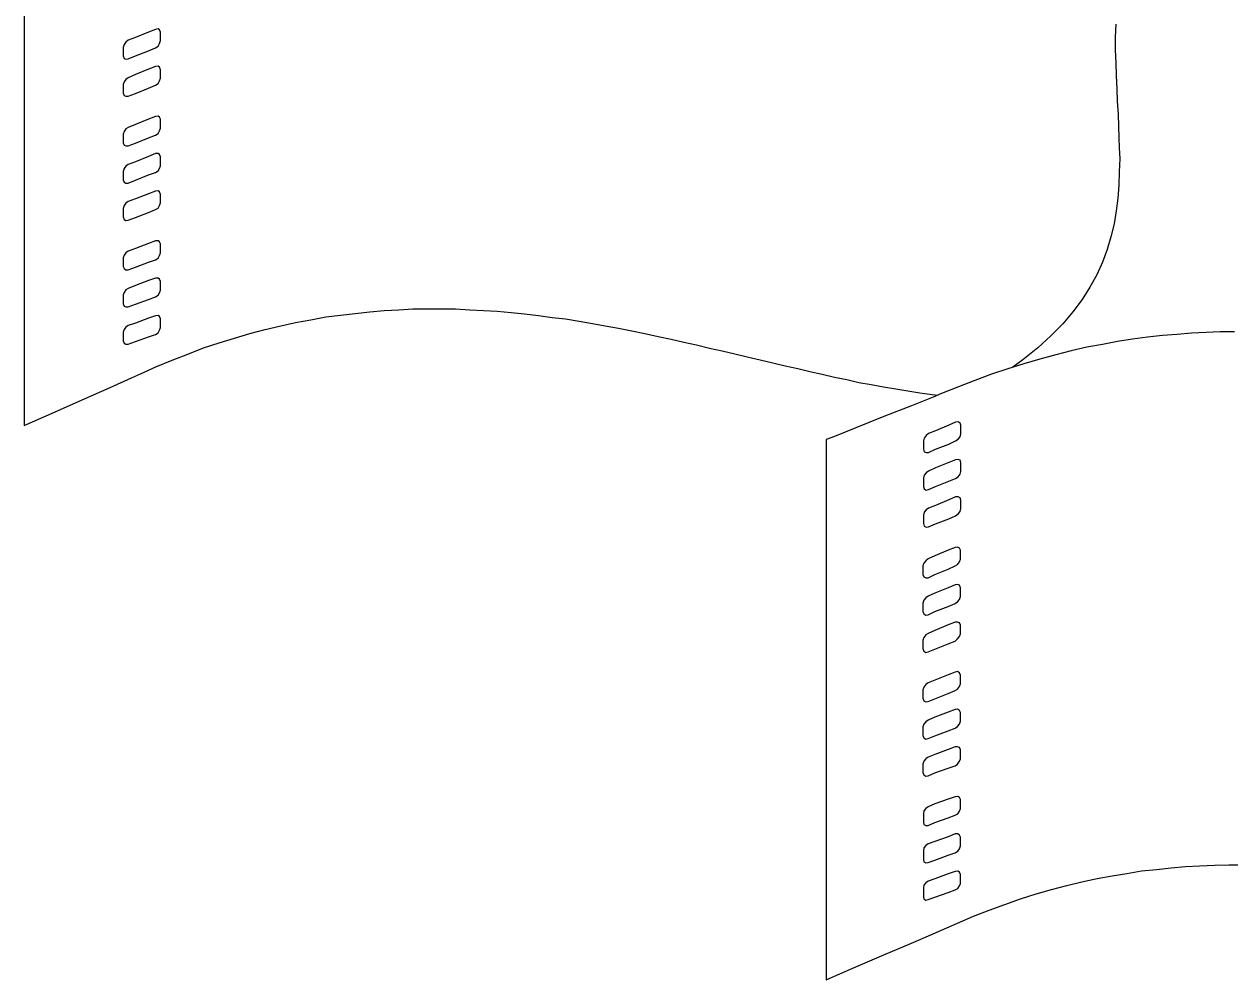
# Model space of a CAD drawing. Extents: x 638850 to 644908, y 297188 to 298900.
# Drawn here: x 638914.26 to 638960.43, y 297712.1 to 297748.69 of the extents above; entities that cross this region are included whole.
import ezdxf

# ---------------------------------------------------------------- set-up
doc = ezdxf.new("R2010")
doc.units = 0
doc.layers.add('16', color=7, linetype='Continuous')
doc.layers.add('2', color=7, linetype='Continuous')

msp = doc.modelspace()

# ---------------------------------------------------------------- linework, layer by layer
at = {"layer": '16'}
for points in [[(638919.296, 297747.777), (638919.388, 297747.839), (638919.45, 297747.947), (638919.48, 297748.055), (638919.48, 297748.055), (638919.48, 297748.133), (638919.48, 297748.303), (638919.48, 297748.379), (638919.48, 297748.379), (638919.45, 297748.473), (638919.388, 297748.503), (638919.296, 297748.487), (638919.296, 297748.487), (638919.018, 297748.379), (638918.524, 297748.179), (638918.246, 297748.071), (638918.246, 297748.071), (638918.151, 297747.993), (638918.092, 297747.901), (638918.059, 297747.793), (638918.059, 297747.793), (638918.059, 297747.715), (638918.059, 297747.547), (638918.059, 297747.469), (638918.059, 297747.469), (638918.092, 297747.377), (638918.151, 297747.345), (638918.246, 297747.361), (638918.246, 297747.361), (638918.524, 297747.469), (638919.018, 297747.669), (638919.296, 297747.777), (638919.296, 297747.777), (638919.296, 297747.777)], [(638919.296, 297746.356), (638919.388, 297746.419), (638919.45, 297746.51), (638919.48, 297746.618), (638919.48, 297746.618), (638919.48, 297746.697), (638919.48, 297746.867), (638919.48, 297746.942), (638919.48, 297746.942), (638919.45, 297747.037), (638919.388, 297747.083), (638919.296, 297747.067), (638919.296, 297747.067), (638919.018, 297746.959), (638918.524, 297746.759), (638918.246, 297746.635), (638918.246, 297746.635), (638918.151, 297746.572), (638918.092, 297746.481), (638918.059, 297746.373), (638918.059, 297746.373), (638918.059, 297746.294), (638918.059, 297746.124), (638918.059, 297746.049), (638918.059, 297746.049), (638918.092, 297745.954), (638918.151, 297745.924), (638918.246, 297745.924), (638918.246, 297745.924), (638918.524, 297746.032), (638919.018, 297746.232), (638919.296, 297746.356), (638919.296, 297746.356), (638919.296, 297746.356)], [(638919.296, 297744.442), (638919.388, 297744.504), (638919.45, 297744.596), (638919.48, 297744.704), (638919.48, 297744.704), (638919.48, 297744.796), (638919.48, 297744.952), (638919.48, 297745.044), (638919.48, 297745.044), (638919.45, 297745.123), (638919.388, 297745.168), (638919.296, 297745.152), (638919.296, 297745.152), (638919.018, 297745.044), (638918.524, 297744.844), (638918.246, 297744.736), (638918.246, 297744.736), (638918.151, 297744.674), (638918.092, 297744.58), (638918.059, 297744.472), (638918.059, 297744.472), (638918.059, 297744.396), (638918.059, 297744.226), (638918.059, 297744.148), (638918.059, 297744.148), (638918.092, 297744.056), (638918.151, 297744.024), (638918.246, 297744.024), (638918.246, 297744.024), (638918.524, 297744.132), (638919.018, 297744.334), (638919.296, 297744.442), (638919.296, 297744.442), (638919.296, 297744.442)], [(638919.296, 297743.006), (638919.388, 297743.068), (638919.45, 297743.16), (638919.48, 297743.268), (638919.48, 297743.268), (638919.48, 297743.359), (638919.48, 297743.516), (638919.48, 297743.608), (638919.48, 297743.608), (638919.45, 297743.7), (638919.388, 297743.732), (638919.296, 297743.732), (638919.296, 297743.732), (638919.018, 297743.624), (638918.524, 297743.422), (638918.246, 297743.314), (638918.246, 297743.314), (638918.151, 297743.251), (638918.092, 297743.16), (638918.059, 297743.052), (638918.059, 297743.052), (638918.059, 297742.973), (638918.059, 297742.806), (638918.059, 297742.728), (638918.059, 297742.728), (638918.092, 297742.636), (638918.151, 297742.603), (638918.246, 297742.603), (638918.246, 297742.603), (638918.524, 297742.711), (638919.018, 297742.914), (638919.296, 297743.006), (638919.296, 297743.006), (638919.296, 297743.006)], [(638919.296, 297741.586), (638919.388, 297741.648), (638919.45, 297741.739), (638919.48, 297741.847), (638919.48, 297741.847), (638919.48, 297741.923), (638919.48, 297742.093), (638919.48, 297742.171), (638919.48, 297742.171), (638919.45, 297742.263), (638919.388, 297742.309), (638919.296, 297742.296), (638919.296, 297742.296), (638919.018, 297742.188), (638918.524, 297742.001), (638918.246, 297741.893), (638918.246, 297741.893), (638918.151, 297741.831), (638918.092, 297741.739), (638918.059, 297741.631), (638918.059, 297741.631), (638918.059, 297741.553), (638918.059, 297741.383), (638918.059, 297741.307), (638918.059, 297741.307), (638918.092, 297741.213), (638918.151, 297741.167), (638918.246, 297741.183), (638918.246, 297741.183), (638918.524, 297741.291), (638919.018, 297741.478), (638919.296, 297741.586), (638919.296, 297741.586), (638919.296, 297741.586)], [(638919.296, 297739.669), (638919.388, 297739.731), (638919.45, 297739.825), (638919.48, 297739.933), (638919.48, 297739.933), (638919.48, 297740.025), (638919.48, 297740.179), (638919.48, 297740.271), (638919.48, 297740.271), (638919.45, 297740.349), (638919.388, 297740.395), (638919.296, 297740.395), (638919.296, 297740.395), (638919.018, 297740.287), (638918.524, 297740.103), (638918.246, 297739.993), (638918.246, 297739.993), (638918.151, 297739.933), (638918.092, 297739.839), (638918.059, 297739.747), (638918.059, 297739.747), (638918.059, 297739.655), (638918.059, 297739.498), (638918.059, 297739.407), (638918.059, 297739.407), (638918.092, 297739.331), (638918.151, 297739.282), (638918.246, 297739.282), (638918.246, 297739.282), (638918.524, 297739.39), (638919.018, 297739.577), (638919.296, 297739.669), (638919.296, 297739.669), (638919.296, 297739.669)], [(638919.296, 297738.248), (638919.388, 297738.31), (638919.45, 297738.402), (638919.48, 297738.497), (638919.48, 297738.497), (638919.48, 297738.589), (638919.48, 297738.742), (638919.48, 297738.834), (638919.48, 297738.834), (638919.45, 297738.929), (638919.388, 297738.958), (638919.296, 297738.958), (638919.296, 297738.958), (638919.018, 297738.867), (638918.524, 297738.68), (638918.246, 297738.572), (638918.246, 297738.572), (638918.151, 297738.51), (638918.092, 297738.418), (638918.059, 297738.327), (638918.059, 297738.327), (638918.059, 297738.232), (638918.059, 297738.078), (638918.059, 297737.986), (638918.059, 297737.986), (638918.092, 297737.895), (638918.151, 297737.862), (638918.246, 297737.862), (638918.246, 297737.862), (638918.524, 297737.97), (638919.018, 297738.14), (638919.296, 297738.248), (638919.296, 297738.248), (638919.296, 297738.248)], [(638919.296, 297736.812), (638919.388, 297736.874), (638919.45, 297736.966), (638919.48, 297737.074), (638919.48, 297737.074), (638919.48, 297737.152), (638919.48, 297737.322), (638919.48, 297737.401), (638919.48, 297737.401), (638919.45, 297737.492), (638919.388, 297737.538), (638919.296, 297737.522), (638919.296, 297737.522), (638919.018, 297737.43), (638918.524, 297737.244), (638918.246, 297737.152), (638918.246, 297737.152), (638918.151, 297737.09), (638918.092, 297736.998), (638918.059, 297736.89), (638918.059, 297736.89), (638918.059, 297736.812), (638918.059, 297736.658), (638918.059, 297736.566), (638918.059, 297736.566), (638918.092, 297736.472), (638918.151, 297736.442), (638918.246, 297736.442), (638918.246, 297736.442), (638918.524, 297736.534), (638919.018, 297736.72), (638919.296, 297736.812), (638919.296, 297736.812), (638919.296, 297736.812)], [(638949.927, 297732.735), (638950.022, 297732.797), (638950.098, 297732.892), (638950.13, 297733), (638950.13, 297733), (638950.13, 297733.091), (638950.13, 297733.245), (638950.13, 297733.337), (638950.13, 297733.337), (638950.098, 297733.415), (638950.022, 297733.461), (638949.927, 297733.445), (638949.927, 297733.445), (638949.666, 297733.337), (638949.155, 297733.121), (638948.893, 297733.013), (638948.893, 297733.013), (638948.802, 297732.937), (638948.723, 297732.843), (638948.694, 297732.735), (638948.694, 297732.735), (638948.694, 297732.659), (638948.694, 297732.489), (638948.694, 297732.411), (638948.694, 297732.411), (638948.723, 297732.319), (638948.802, 297732.287), (638948.893, 297732.287), (638948.893, 297732.287), (638949.155, 297732.411), (638949.666, 297732.613), (638949.927, 297732.735), (638949.927, 297732.735), (638949.927, 297732.735)], [(638949.927, 297731.299), (638950.022, 297731.361), (638950.098, 297731.455), (638950.13, 297731.563), (638950.13, 297731.563), (638950.13, 297731.655), (638950.13, 297731.809), (638950.13, 297731.901), (638950.13, 297731.901), (638950.098, 297731.995), (638950.022, 297732.025), (638949.927, 297732.009), (638949.927, 297732.009), (638949.666, 297731.901), (638949.155, 297731.701), (638948.893, 297731.577), (638948.893, 297731.577), (638948.802, 297731.515), (638948.723, 297731.423), (638948.694, 297731.315), (638948.694, 297731.315), (638948.694, 297731.236), (638948.694, 297731.069), (638948.694, 297730.991), (638948.694, 297730.991), (638948.723, 297730.899), (638948.802, 297730.853), (638948.893, 297730.867), (638948.893, 297730.867), (638949.155, 297730.991), (638949.666, 297731.191), (638949.927, 297731.299), (638949.927, 297731.299), (638949.927, 297731.299)], [(638949.927, 297729.862), (638950.022, 297729.94), (638950.098, 297730.032), (638950.13, 297730.14), (638950.13, 297730.14), (638950.13, 297730.219), (638950.13, 297730.389), (638950.13, 297730.467), (638950.13, 297730.467), (638950.098, 297730.559), (638950.022, 297730.588), (638949.927, 297730.588), (638949.927, 297730.588), (638949.666, 297730.48), (638949.155, 297730.264), (638948.893, 297730.156), (638948.893, 297730.156), (638948.802, 297730.094), (638948.723, 297730.003), (638948.694, 297729.895), (638948.694, 297729.895), (638948.694, 297729.803), (638948.694, 297729.646), (638948.694, 297729.571), (638948.694, 297729.571), (638948.723, 297729.476), (638948.802, 297729.43), (638948.893, 297729.446), (638948.893, 297729.446), (638949.155, 297729.554), (638949.666, 297729.754), (638949.927, 297729.862), (638949.927, 297729.862), (638949.927, 297729.862)], [(638949.911, 297727.945), (638950.006, 297728.007), (638950.081, 297728.102), (638950.114, 297728.21), (638950.114, 297728.21), (638950.114, 297728.302), (638950.114, 297728.455), (638950.114, 297728.547), (638950.114, 297728.547), (638950.081, 297728.626), (638950.006, 297728.671), (638949.911, 297728.655), (638949.911, 297728.655), (638949.649, 297728.547), (638949.139, 297728.331), (638948.877, 297728.223), (638948.877, 297728.223), (638948.785, 297728.148), (638948.707, 297728.053), (638948.677, 297727.945), (638948.677, 297727.945), (638948.677, 297727.87), (638948.677, 297727.699), (638948.677, 297727.621), (638948.677, 297727.621), (638948.707, 297727.529), (638948.785, 297727.497), (638948.877, 297727.497), (638948.877, 297727.497), (638949.139, 297727.621), (638949.649, 297727.824), (638949.911, 297727.945), (638949.911, 297727.945), (638949.911, 297727.945)], [(638949.911, 297726.509), (638950.006, 297726.571), (638950.081, 297726.665), (638950.114, 297726.773), (638950.114, 297726.773), (638950.114, 297726.865), (638950.114, 297727.019), (638950.114, 297727.111), (638950.114, 297727.111), (638950.081, 297727.205), (638950.006, 297727.235), (638949.911, 297727.219), (638949.911, 297727.219), (638949.649, 297727.111), (638949.139, 297726.911), (638948.877, 297726.787), (638948.877, 297726.787), (638948.785, 297726.725), (638948.707, 297726.633), (638948.677, 297726.525), (638948.677, 297726.525), (638948.677, 297726.447), (638948.677, 297726.279), (638948.677, 297726.201), (638948.677, 297726.201), (638948.707, 297726.109), (638948.785, 297726.063), (638948.877, 297726.077), (638948.877, 297726.077), (638949.139, 297726.201), (638949.649, 297726.401), (638949.911, 297726.509), (638949.911, 297726.509), (638949.911, 297726.509)], [(638949.911, 297725.072), (638950.006, 297725.151), (638950.081, 297725.242), (638950.114, 297725.35), (638950.114, 297725.35), (638950.114, 297725.429), (638950.114, 297725.599), (638950.114, 297725.677), (638950.114, 297725.677), (638950.081, 297725.769), (638950.006, 297725.799), (638949.911, 297725.799), (638949.911, 297725.799), (638949.649, 297725.691), (638949.139, 297725.475), (638948.877, 297725.367), (638948.877, 297725.367), (638948.785, 297725.305), (638948.707, 297725.213), (638948.677, 297725.105), (638948.677, 297725.105), (638948.677, 297725.013), (638948.677, 297724.856), (638948.677, 297724.781), (638948.677, 297724.781), (638948.707, 297724.686), (638948.785, 297724.64), (638948.877, 297724.657), (638948.877, 297724.657), (638949.139, 297724.765), (638949.649, 297724.964), (638949.911, 297725.072), (638949.911, 297725.072), (638949.911, 297725.072)], [(638949.911, 297723.174), (638950.006, 297723.236), (638950.081, 297723.328), (638950.114, 297723.436), (638950.114, 297723.436), (638950.114, 297723.514), (638950.114, 297723.685), (638950.114, 297723.76), (638950.114, 297723.76), (638950.081, 297723.855), (638950.006, 297723.901), (638949.911, 297723.884), (638949.911, 297723.884), (638949.649, 297723.776), (638949.139, 297723.577), (638948.877, 297723.469), (638948.877, 297723.469), (638948.785, 297723.406), (638948.707, 297723.312), (638948.677, 297723.204), (638948.677, 297723.204), (638948.677, 297723.128), (638948.677, 297722.958), (638948.677, 297722.88), (638948.677, 297722.88), (638948.707, 297722.788), (638948.785, 297722.742), (638948.877, 297722.756), (638948.877, 297722.756), (638949.139, 297722.864), (638949.649, 297723.066), (638949.911, 297723.174), (638949.911, 297723.174), (638949.911, 297723.174)], [(638949.911, 297721.738), (638950.006, 297721.8), (638950.081, 297721.892), (638950.114, 297722), (638950.114, 297722), (638950.114, 297722.092), (638950.114, 297722.248), (638950.114, 297722.34), (638950.114, 297722.34), (638950.081, 297722.418), (638950.006, 297722.464), (638949.911, 297722.448), (638949.911, 297722.448), (638949.649, 297722.356), (638949.139, 297722.154), (638948.877, 297722.046), (638948.877, 297722.046), (638948.785, 297721.984), (638948.707, 297721.892), (638948.677, 297721.784), (638948.677, 297721.784), (638948.677, 297721.705), (638948.677, 297721.538), (638948.677, 297721.46), (638948.677, 297721.46), (638948.707, 297721.368), (638948.785, 297721.319), (638948.877, 297721.336), (638948.877, 297721.336), (638949.139, 297721.444), (638949.649, 297721.63), (638949.911, 297721.738), (638949.911, 297721.738), (638949.911, 297721.738)], [(638949.911, 297720.301), (638950.006, 297720.364), (638950.081, 297720.472), (638950.114, 297720.563), (638950.114, 297720.563), (638950.114, 297720.658), (638950.114, 297720.812), (638950.114, 297720.904), (638950.114, 297720.904), (638950.081, 297720.995), (638950.006, 297721.028), (638949.911, 297721.028), (638949.911, 297721.028), (638949.649, 297720.92), (638949.139, 297720.733), (638948.877, 297720.625), (638948.877, 297720.625), (638948.785, 297720.563), (638948.707, 297720.472), (638948.677, 297720.364), (638948.677, 297720.364), (638948.677, 297720.272), (638948.677, 297720.115), (638948.677, 297720.04), (638948.677, 297720.04), (638948.707, 297719.945), (638948.785, 297719.899), (638948.877, 297719.915), (638948.877, 297719.915), (638949.139, 297720.023), (638949.649, 297720.21), (638949.911, 297720.301), (638949.911, 297720.301), (638949.911, 297720.301)], [(638949.911, 297718.401), (638950.019, 297718.463), (638950.081, 297718.557), (638950.114, 297718.665), (638950.114, 297718.665), (638950.114, 297718.757), (638950.114, 297718.911), (638950.114, 297719.003), (638950.114, 297719.003), (638950.081, 297719.081), (638950.019, 297719.127), (638949.911, 297719.113), (638949.911, 297719.113), (638949.649, 297719.019), (638949.139, 297718.835), (638948.877, 297718.727), (638948.877, 297718.727), (638948.785, 297718.665), (638948.707, 297718.571), (638948.694, 297718.463), (638948.694, 297718.463), (638948.694, 297718.387), (638948.694, 297718.217), (638948.694, 297718.139), (638948.694, 297718.139), (638948.707, 297718.047), (638948.785, 297718.015), (638948.877, 297718.015), (638948.877, 297718.015), (638949.139, 297718.123), (638949.649, 297718.309), (638949.911, 297718.401), (638949.911, 297718.401), (638949.911, 297718.401)], [(638949.911, 297716.964), (638950.019, 297717.026), (638950.081, 297717.121), (638950.114, 297717.229), (638950.114, 297717.229), (638950.114, 297717.321), (638950.114, 297717.475), (638950.114, 297717.569), (638950.114, 297717.569), (638950.081, 297717.645), (638950.019, 297717.691), (638949.911, 297717.691), (638949.911, 297717.691), (638949.649, 297717.583), (638949.139, 297717.399), (638948.877, 297717.304), (638948.877, 297717.304), (638948.785, 297717.242), (638948.707, 297717.151), (638948.694, 297717.043), (638948.694, 297717.043), (638948.694, 297716.964), (638948.694, 297716.797), (638948.694, 297716.719), (638948.694, 297716.719), (638948.707, 297716.627), (638948.785, 297716.578), (638948.877, 297716.594), (638948.877, 297716.594), (638949.139, 297716.686), (638949.649, 297716.872), (638949.911, 297716.964), (638949.911, 297716.964), (638949.911, 297716.964)], [(638949.911, 297715.544), (638950.019, 297715.606), (638950.081, 297715.698), (638950.114, 297715.792), (638950.114, 297715.792), (638950.114, 297715.884), (638950.114, 297716.054), (638950.114, 297716.133), (638950.114, 297716.133), (638950.081, 297716.224), (638950.019, 297716.27), (638949.911, 297716.254), (638949.911, 297716.254), (638949.649, 297716.162), (638949.139, 297715.976), (638948.877, 297715.884), (638948.877, 297715.884), (638948.785, 297715.822), (638948.707, 297715.73), (638948.694, 297715.622), (638948.694, 297715.622), (638948.694, 297715.544), (638948.694, 297715.374), (638948.694, 297715.298), (638948.694, 297715.298), (638948.707, 297715.204), (638948.785, 297715.158), (638948.877, 297715.174), (638948.877, 297715.174), (638949.139, 297715.266), (638949.649, 297715.452), (638949.911, 297715.544), (638949.911, 297715.544), (638949.911, 297715.544)]]:
    msp.add_lwpolyline(points, dxfattribs=at)
at = {"layer": '2'}
for points in [[(638914.261, 297753.786), (638914.261, 297733.324), (638914.261, 297733.324), (638914.585, 297733.462), (638915.42, 297733.833), (638916.486, 297734.31), (638917.551, 297734.773), (638918.367, 297735.147), (638918.712, 297735.298), (638918.712, 297735.298), (638919.31, 297735.563), (638919.929, 297735.824), (638920.534, 297736.056), (638921.133, 297736.29), (638921.736, 297736.488), (638922.323, 297736.672), (638922.91, 297736.846), (638923.495, 297736.999), (638924.085, 297737.136), (638924.656, 297737.262), (638925.241, 297737.37), (638925.815, 297737.478), (638926.371, 297737.552), (638926.94, 297737.615), (638927.496, 297737.68), (638928.054, 297737.725), (638928.609, 297737.755), (638929.149, 297737.788), (638929.705, 297737.788), (638930.245, 297737.788), (638930.785, 297737.788), (638931.327, 297737.755), (638931.852, 297737.725), (638932.376, 297737.694), (638932.916, 297737.647), (638933.427, 297737.602), (638933.953, 297737.539), (638934.48, 297737.46)], [(638956.059, 297748.687), (638956.043, 297748.192), (638956.043, 297747.698), (638956.059, 297747.204), (638956.075, 297746.71), (638956.105, 297746.216), (638956.121, 297745.738), (638956.151, 297745.244), (638956.167, 297744.763), (638956.167, 297744.763), (638956.183, 297744.345), (638956.197, 297743.943), (638956.213, 297743.543), (638956.213, 297743.543), (638956.197, 297743.035), (638956.183, 297742.525), (638956.137, 297742.031), (638956.075, 297741.537), (638955.997, 297741.043), (638955.873, 297740.549), (638955.735, 297740.055), (638955.549, 297739.574), (638955.333, 297739.096), (638955.071, 297738.618), (638954.777, 297738.14), (638954.423, 297737.676), (638954.037, 297737.212), (638953.572, 297736.75), (638953.078, 297736.302), (638952.506, 297735.837), (638952.123, 297735.559)], [(638934.475, 297737.46), (638934.986, 297737.401), (638935.512, 297737.322), (638936.02, 297737.23), (638936.514, 297737.136), (638937.024, 297737.044), (638937.534, 297736.952), (638938.029, 297736.844), (638938.539, 297736.736), (638939.033, 297736.628), (638939.527, 297736.518), (638940.005, 297736.41), (638940.499, 297736.288), (638940.993, 297736.18), (638941.474, 297736.072), (638941.952, 297735.948), (638942.446, 297735.84), (638942.924, 297735.716), (638943.404, 297735.608), (638943.882, 297735.5), (638944.344, 297735.392), (638944.824, 297735.284), (638945.286, 297735.176), (638945.767, 297735.084), (638946.228, 297734.973), (638946.693, 297734.898), (638947.171, 297734.806), (638947.635, 297734.728), (638948.097, 297734.649), (638948.561, 297734.574), (638949.026, 297734.512), (638949.261, 297734.487)], [(638960.602, 297736.904), (638960.062, 297736.904), (638959.518, 297736.888), (638958.962, 297736.859), (638958.406, 297736.81), (638957.853, 297736.765), (638957.281, 297736.702), (638956.707, 297736.627), (638956.122, 297736.535), (638955.553, 297736.427), (638954.948, 297736.317), (638954.358, 297736.177), (638953.76, 297736.024), (638953.157, 297735.867), (638952.538, 297735.685), (638951.922, 297735.498), (638951.303, 297735.282), (638950.671, 297735.05), (638950.036, 297734.805), (638949.388, 297734.542), (638949.388, 297734.542), (638949.064, 297734.402), (638948.245, 297734.078), (638947.179, 297733.662), (638946.112, 297733.228), (638945.295, 297732.906), (638944.971, 297732.782), (638944.971, 297732.782), (638944.971, 297712.102), (638944.971, 297712.102), (638945.295, 297712.24), (638946.112, 297712.597), (638947.179, 297713.061), (638948.245, 297713.506), (638949.064, 297713.862), (638949.388, 297714.004), (638949.388, 297714.004), (638950.007, 297714.278), (638950.608, 297714.541), (638951.211, 297714.773), (638951.814, 297714.989), (638952.414, 297715.205), (638953.017, 297715.392), (638953.605, 297715.561), (638954.192, 297715.716), (638954.761, 297715.855), (638955.351, 297715.977), (638955.922, 297716.085), (638956.491, 297716.179), (638957.047, 297716.272), (638957.621, 297716.332), (638958.177, 297716.395), (638958.732, 297716.44), (638959.286, 297716.472), (638959.842, 297716.488), (638960.386, 297716.503), (638960.926, 297716.503)]]:
    msp.add_lwpolyline(points, dxfattribs=at)

doc.saveas('drawing.dxf')
